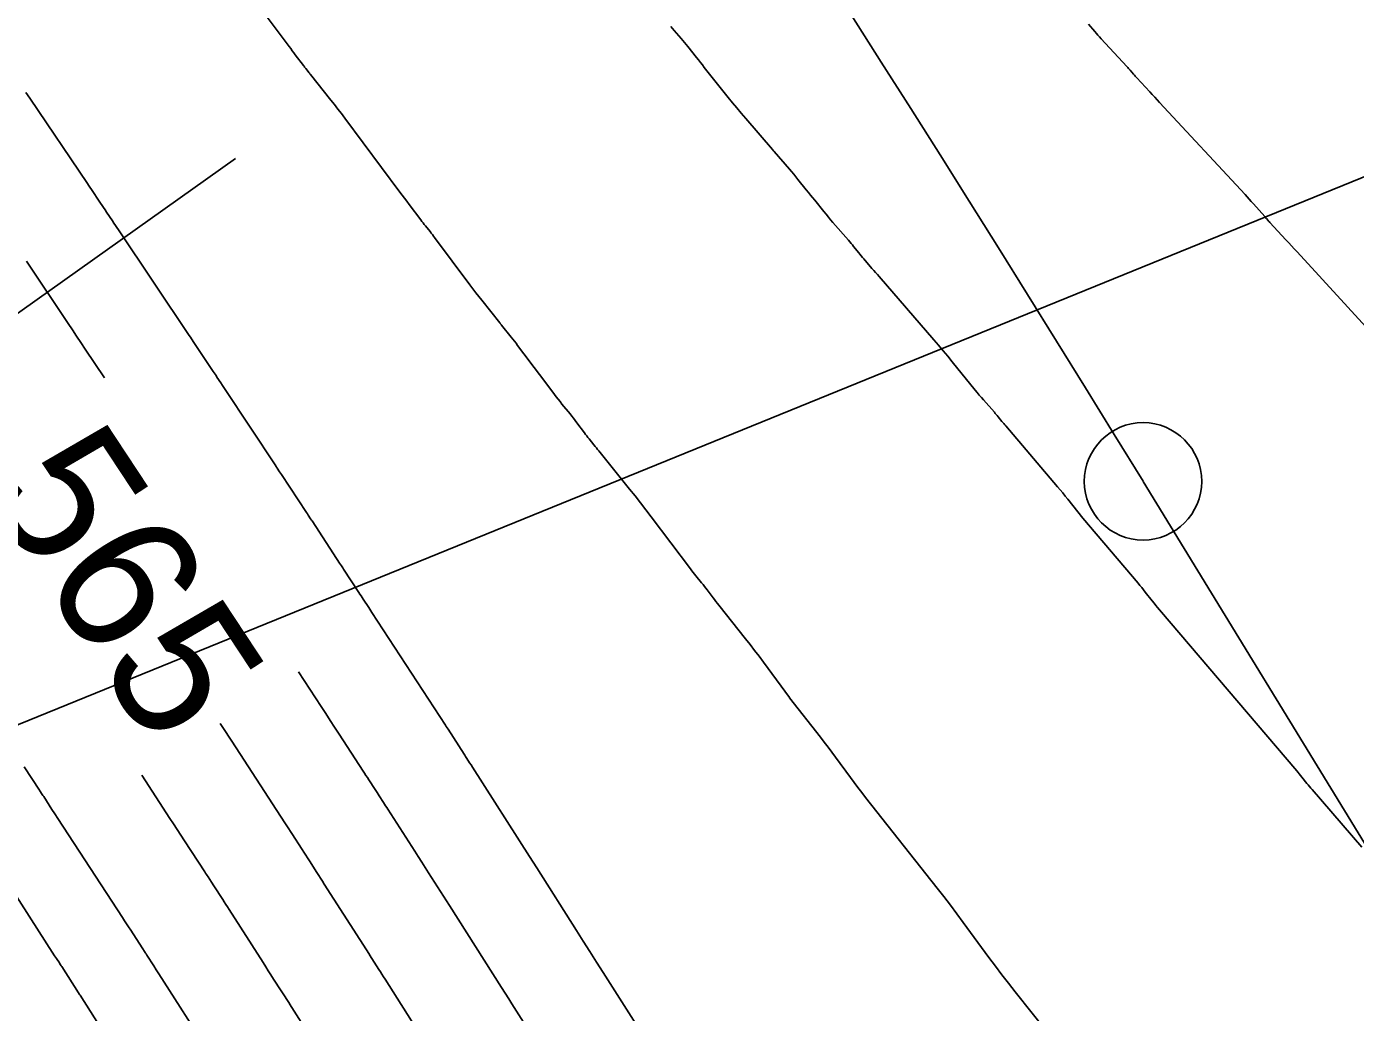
# Model space of a CAD drawing. Extents: x 954385 to 988206, y 1868364 to 1924553.
# Drawn here: x 955998.2 to 956054.8, y 1922682.6 to 1922724.6 of the extents above; entities that cross this region are included whole.
import ezdxf

# ---------------------------------------------------------------- set-up
doc = ezdxf.new("R2010")
doc.units = 0
for name, color, linetype in [('Default', 7, 'Continuous'), ('Ex_Contour Labels', 7, 'Continuous'), ('Ex_Major Contours', 7, 'Continuous'), ('Ex_Minor Contours', 7, 'Continuous'), ('Prop_Horiz Alignment', 7, 'Continuous'), ('Slopes', 7, 'Continuous')]:
    doc.layers.add(name, color=color, linetype=linetype)

msp = doc.modelspace()

# ---------------------------------------------------------------- linework, layer by layer
at = {"layer": 'Default'}
msp.add_line((957221.14, 1920784.239), (956045.796, 1922705.182), dxfattribs=at)
msp.add_arc((955068.332, 1922107.114), 1145.916, 31.460692, 46.414195, dxfattribs=at)
at = {"layer": 'Ex_Major Contours'}
for points in [[(956043.471, 1922724.65), (956043.741, 1922724.338), (956043.808, 1922724.262), (956043.875, 1922724.186), (956043.943, 1922724.111), (956044.011, 1922724.037), (956045.11, 1922722.852), (956045.146, 1922722.812), (956045.182, 1922722.772), (956045.218, 1922722.732), (956045.253, 1922722.691), (956045.394, 1922722.527), (956045.429, 1922722.486), (956045.465, 1922722.445), (956045.501, 1922722.405), (956045.538, 1922722.365), (956046.088, 1922721.774), (956046.191, 1922721.662), (956046.295, 1922721.55), (956046.399, 1922721.438), (956046.503, 1922721.326), (956050.145, 1922717.401), (956050.234, 1922717.304), (956050.323, 1922717.207), (956050.41, 1922717.109), (956050.497, 1922717.01), (956050.979, 1922716.457), (956050.997, 1922716.436), (956051.015, 1922716.416), (956051.033, 1922716.395), (956051.051, 1922716.375), (956051.124, 1922716.293), (956051.142, 1922716.272), (956051.16, 1922716.252), (956051.179, 1922716.232), (956051.197, 1922716.212), (956051.882, 1922715.476), (956052.003, 1922715.346), (956052.123, 1922715.216), (956052.242, 1922715.086), (956052.362, 1922714.956), (956055.596, 1922711.418)], [(956006.483, 1922694.866), (956006.597, 1922694.691), (956006.977, 1922694.109), (956009.243, 1922690.629), (956009.27, 1922690.589), (956009.296, 1922690.548), (956009.322, 1922690.508), (956009.349, 1922690.467), (956009.533, 1922690.183), (956009.975, 1922689.501), (956010.053, 1922689.381), (956010.131, 1922689.26), (956010.209, 1922689.139), (956010.286, 1922689.019), (956010.605, 1922688.52), (956010.684, 1922688.396), (956010.763, 1922688.273), (956010.842, 1922688.149), (956010.921, 1922688.026), (956012.845, 1922685.021), (956012.846, 1922685.019), (956013.243, 1922684.394), (956013.309, 1922684.29), (956013.375, 1922684.186), (956013.441, 1922684.082), (956013.507, 1922683.977), (956014.98, 1922681.656)]]:
    msp.add_lwpolyline(points, dxfattribs=at)
at = {"layer": 'Ex_Minor Contours'}
for points in [[(956007.296, 1922726.56), (956009.423, 1922723.703), (956009.488, 1922723.615), (956009.554, 1922723.528), (956009.62, 1922723.44), (956009.685, 1922723.353), (956010.031, 1922722.894), (956010.056, 1922722.861), (956010.081, 1922722.829), (956010.106, 1922722.796), (956010.131, 1922722.764), (956010.233, 1922722.634), (956010.258, 1922722.602), (956010.284, 1922722.57), (956010.31, 1922722.538), (956010.335, 1922722.506), (956011.201, 1922721.425), (956011.353, 1922721.234), (956011.503, 1922721.041), (956011.652, 1922720.847), (956011.799, 1922720.652), (956014.143, 1922717.507), (956014.241, 1922717.375), (956014.339, 1922717.244), (956014.438, 1922717.112), (956014.536, 1922716.98), (956015.032, 1922716.317), (956015.08, 1922716.253), (956015.129, 1922716.19), (956015.177, 1922716.128), (956015.227, 1922716.066), (956015.425, 1922715.818), (956015.475, 1922715.756), (956015.524, 1922715.693), (956015.572, 1922715.63), (956015.62, 1922715.566), (956017.123, 1922713.55), (956017.248, 1922713.384), (956017.375, 1922713.219), (956017.502, 1922713.055), (956017.631, 1922712.893), (956018.402, 1922711.931), (956018.406, 1922711.926), (956018.411, 1922711.92), (956018.415, 1922711.914), (956018.419, 1922711.907), (956018.438, 1922711.877), (956018.443, 1922711.87), (956018.448, 1922711.864), (956018.462, 1922711.847), (956018.47, 1922711.837), (956018.881, 1922711.324), (956018.95, 1922711.237), (956019.019, 1922711.15), (956019.087, 1922711.062), (956019.154, 1922710.974), (956019.696, 1922710.257), (956019.808, 1922710.108), (956019.921, 1922709.959), (956020.033, 1922709.809), (956020.145, 1922709.66), (956020.725, 1922708.886), (956020.803, 1922708.782), (956020.883, 1922708.679), (956020.963, 1922708.577), (956021.044, 1922708.475), (956021.387, 1922708.051), (956021.46, 1922707.959), (956021.533, 1922707.867), (956021.604, 1922707.774), (956021.675, 1922707.68), (956021.999, 1922707.245), (956022.049, 1922707.18), (956022.099, 1922707.115), (956022.149, 1922707.051), (956022.201, 1922706.987), (956022.408, 1922706.734), (956022.459, 1922706.67), (956022.511, 1922706.607), (956022.562, 1922706.543), (956022.614, 1922706.479), (956023.925, 1922704.853), (956024.159, 1922704.56), (956024.391, 1922704.265), (956024.621, 1922703.968), (956024.848, 1922703.669), (956026.521, 1922701.451), (956026.578, 1922701.375), (956026.636, 1922701.3), (956026.695, 1922701.226), (956026.754, 1922701.152), (956026.993, 1922700.858), (956027.053, 1922700.784), (956027.111, 1922700.709), (956027.169, 1922700.635), (956027.227, 1922700.559), (956027.481, 1922700.223), (956027.542, 1922700.142), (956027.604, 1922700.061), (956027.667, 1922699.981), (956027.73, 1922699.901), (956028.865, 1922698.471), (956029.058, 1922698.225), (956029.249, 1922697.978), (956029.438, 1922697.729), (956029.624, 1922697.478), (956030.736, 1922695.967), (956030.737, 1922695.966), (956032.056, 1922694.283), (956032.22, 1922694.072), (956032.382, 1922693.859), (956032.543, 1922693.645), (956032.701, 1922693.429), (956033.332, 1922692.564), (956033.49, 1922692.348), (956033.651, 1922692.134), (956033.814, 1922691.922), (956033.979, 1922691.711), (956037.024, 1922687.859), (956037.308, 1922687.496), (956037.589, 1922687.131), (956037.867, 1922686.762), (956038.141, 1922686.391), (956039.231, 1922684.903), (956039.506, 1922684.532), (956039.784, 1922684.164), (956040.066, 1922683.799), (956040.351, 1922683.437), (956043.97, 1922678.897)], [(956025.68, 1922724.557), (956025.752, 1922724.471), (956025.824, 1922724.386), (956026.116, 1922724.045), (956026.189, 1922723.959), (956026.26, 1922723.873), (956026.332, 1922723.786), (956026.402, 1922723.699), (956026.77, 1922723.24), (956026.855, 1922723.134), (956026.94, 1922723.028), (956027.024, 1922722.922), (956027.109, 1922722.816), (956028.129, 1922721.539), (956028.312, 1922721.312), (956028.498, 1922721.086), (956028.685, 1922720.862), (956028.875, 1922720.639), (956030.012, 1922719.319), (956030.059, 1922719.264), (956030.089, 1922719.229), (956030.732, 1922718.485), (956030.825, 1922718.377), (956030.917, 1922718.268), (956031.008, 1922718.158), (956031.097, 1922718.047), (956031.454, 1922717.601), (956031.544, 1922717.49), (956031.633, 1922717.379), (956031.723, 1922717.267), (956031.812, 1922717.156), (956032.201, 1922716.674), (956032.296, 1922716.557), (956032.393, 1922716.44), (956032.49, 1922716.325), (956032.588, 1922716.211), (956033.247, 1922715.451), (956033.303, 1922715.385), (956033.359, 1922715.32), (956033.414, 1922715.254), (956033.468, 1922715.187), (956033.686, 1922714.92), (956033.74, 1922714.854), (956033.795, 1922714.788), (956033.851, 1922714.722), (956033.906, 1922714.656), (956034.25, 1922714.255), (956034.326, 1922714.167), (956034.402, 1922714.078), (956034.479, 1922713.99), (956034.555, 1922713.901), (956036.887, 1922711.208), (956037.086, 1922710.977), (956037.282, 1922710.745), (956037.477, 1922710.51), (956037.67, 1922710.275), (956038.647, 1922709.068), (956038.734, 1922708.962), (956038.822, 1922708.856), (956038.912, 1922708.752), (956039.002, 1922708.649), (956039.463, 1922708.127), (956039.505, 1922708.079), (956039.546, 1922708.031), (956039.587, 1922707.983), (956039.627, 1922707.934), (956039.786, 1922707.738), (956039.826, 1922707.689), (956039.866, 1922707.64), (956039.907, 1922707.592), (956039.948, 1922707.544), (956042.156, 1922704.949), (956042.267, 1922704.818), (956042.376, 1922704.686), (956042.485, 1922704.553), (956042.592, 1922704.419), (956043.234, 1922703.614), (956043.235, 1922703.613), (956045.587, 1922700.843), (956045.664, 1922700.75), (956045.741, 1922700.657), (956045.817, 1922700.563), (956045.893, 1922700.468), (956046.192, 1922700.088), (956046.267, 1922699.994), (956046.343, 1922699.9), (956046.42, 1922699.807), (956046.498, 1922699.714), (956052.344, 1922692.852), (956052.4, 1922692.786), (956052.455, 1922692.72), (956052.51, 1922692.653), (956052.564, 1922692.585), (956052.779, 1922692.315), (956052.833, 1922692.248), (956052.888, 1922692.181), (956052.944, 1922692.115), (956053, 1922692.049), (956055.115, 1922689.599)], [(955998.204, 1922721.748), (955998.37, 1922721.502), (956000.831, 1922717.864), (956000.877, 1922717.796), (956000.935, 1922717.71), (956000.958, 1922717.675), (956000.97, 1922717.658), (956001.389, 1922717.03), (956001.453, 1922716.936), (956001.516, 1922716.841), (956001.579, 1922716.746), (956001.643, 1922716.652), (956001.896, 1922716.273), (956001.959, 1922716.179), (956002.023, 1922716.084), (956002.086, 1922715.989), (956002.149, 1922715.895), (956005.162, 1922711.398), (956005.214, 1922711.321), (956005.333, 1922711.142), (956005.368, 1922711.091), (956006.185, 1922709.866), (956006.226, 1922709.805), (956006.266, 1922709.745), (956006.307, 1922709.684), (956006.347, 1922709.623), (956006.508, 1922709.38), (956006.588, 1922709.259), (956006.669, 1922709.137), (956008.851, 1922705.838), (956008.859, 1922705.824), (956008.896, 1922705.766), (956008.908, 1922705.749), (956008.913, 1922705.74), (956009.015, 1922705.586), (956009.053, 1922705.529), (956009.091, 1922705.471), (956010.158, 1922703.859), (956010.198, 1922703.798), (956010.238, 1922703.738), (956010.338, 1922703.586), (956010.378, 1922703.525), (956010.398, 1922703.494), (956011.602, 1922701.658), (956011.625, 1922701.623), (956011.648, 1922701.588), (956011.705, 1922701.5), (956011.74, 1922701.447), (956012.391, 1922700.451), (956012.438, 1922700.379), (956012.485, 1922700.308), (956012.531, 1922700.236), (956012.578, 1922700.164), (956012.812, 1922699.806), (956012.952, 1922699.591), (956016.077, 1922694.794), (956016.115, 1922694.736), (956016.19, 1922694.619), (956016.877, 1922693.559), (956016.907, 1922693.513), (956016.936, 1922693.467), (956016.966, 1922693.422), (956016.995, 1922693.376), (956017.112, 1922693.193), (956017.171, 1922693.101), (956017.229, 1922693.01), (956019.667, 1922689.195), (956019.969, 1922688.72), (956019.97, 1922688.718), (956021.67, 1922686.042), (956021.953, 1922685.596), (956022.236, 1922685.15), (956022.52, 1922684.704), (956022.803, 1922684.258), (956027.096, 1922677.499)], [(955998.234, 1922714.556), (956000.004, 1922711.911), (956000.187, 1922711.638), (956000.37, 1922711.365), (956000.553, 1922711.091), (956000.736, 1922710.818), (956001.559, 1922709.589)], [(956009.821, 1922697.069), (956010.788, 1922695.585), (956010.979, 1922695.292), (956011.17, 1922694.999), (956011.36, 1922694.707), (956011.551, 1922694.414), (956012.576, 1922692.84), (956012.636, 1922692.748), (956012.696, 1922692.656), (956012.755, 1922692.565), (956012.815, 1922692.473), (956013.082, 1922692.061), (956013.172, 1922691.922), (956013.263, 1922691.782), (956013.443, 1922691.503), (956013.489, 1922691.434), (956013.534, 1922691.364), (956013.579, 1922691.294), (956013.623, 1922691.224), (956014.773, 1922689.429), (956014.921, 1922689.197), (956015.07, 1922688.965), (956015.218, 1922688.733), (956015.366, 1922688.501), (956016.256, 1922687.109), (956016.257, 1922687.107), (956018.471, 1922683.62), (956018.781, 1922683.133), (956018.914, 1922682.924), (956019.406, 1922682.149)], [(956006.019, 1922680.845), (956003.874, 1922684.198), (956003.765, 1922684.369), (956003.655, 1922684.54), (956003.36, 1922685.003), (956003.343, 1922685.028), (956003.327, 1922685.054), (956003.31, 1922685.08), (956003.294, 1922685.105), (956003.161, 1922685.31), (956002.672, 1922686.064), (956002.585, 1922686.198), (956002.497, 1922686.333), (956002.41, 1922686.467), (956002.323, 1922686.601), (955999.574, 1922690.818), (955999.447, 1922691.014), (955999.32, 1922691.209), (955998.967, 1922691.75), (955998.937, 1922691.796), (955998.908, 1922691.841), (955998.803, 1922692.001), (955998.788, 1922692.023), (955998.137, 1922693.018)], [(956011.793, 1922679.213), (956009.432, 1922682.931), (956009.431, 1922682.933), (956008.76, 1922683.981), (956008.648, 1922684.156), (956008.536, 1922684.331), (956008.425, 1922684.506), (956008.313, 1922684.681), (956006.865, 1922686.945), (956006.797, 1922687.051), (956006.729, 1922687.157), (956006.661, 1922687.263), (956006.592, 1922687.369), (956006.216, 1922687.948), (956006.11, 1922688.113), (956005.968, 1922688.331), (956005.933, 1922688.386), (956005.897, 1922688.441), (956005.862, 1922688.495), (956005.826, 1922688.55), (956004.965, 1922689.872), (956004.809, 1922690.11), (956004.654, 1922690.349), (956004.498, 1922690.587), (956004.343, 1922690.826), (956003.145, 1922692.664)], [(955996.173, 1922690.032), (955999.432, 1922684.976), (955999.507, 1922684.86), (955999.633, 1922684.665), (955999.658, 1922684.626), (955999.683, 1922684.587), (955999.708, 1922684.548), (955999.733, 1922684.509), (956000.451, 1922683.389), (956000.497, 1922683.317), (956000.514, 1922683.29), (956002.988, 1922679.385)]]:
    msp.add_lwpolyline(points, dxfattribs=at)
at = {"layer": 'Prop_Horiz Alignment'}
msp.add_circle((956045.796, 1922705.182), 2.5, dxfattribs=at)
at = {"layer": 'Slopes'}
for points in [[(956057.131, 1922718.928), (955949.627, 1922675.185), (955953.309, 1922679.922), (955949.627, 1922675.185), (955955.571, 1922674.365)], [(956007.131, 1922718.928), (955982.218, 1922701.222), (955984.715, 1922706.677), (955982.218, 1922701.222), (955988.191, 1922701.787)]]:
    msp.add_lwpolyline(points, dxfattribs=at)

# ---------------------------------------------------------------- texts
at = {"layer": 'Ex_Contour Labels'}
msp.add_text('565', height=6, rotation=303.4202, dxfattribs=at).set_placement((955996.307, 1922704.84))

doc.saveas('drawing.dxf')
